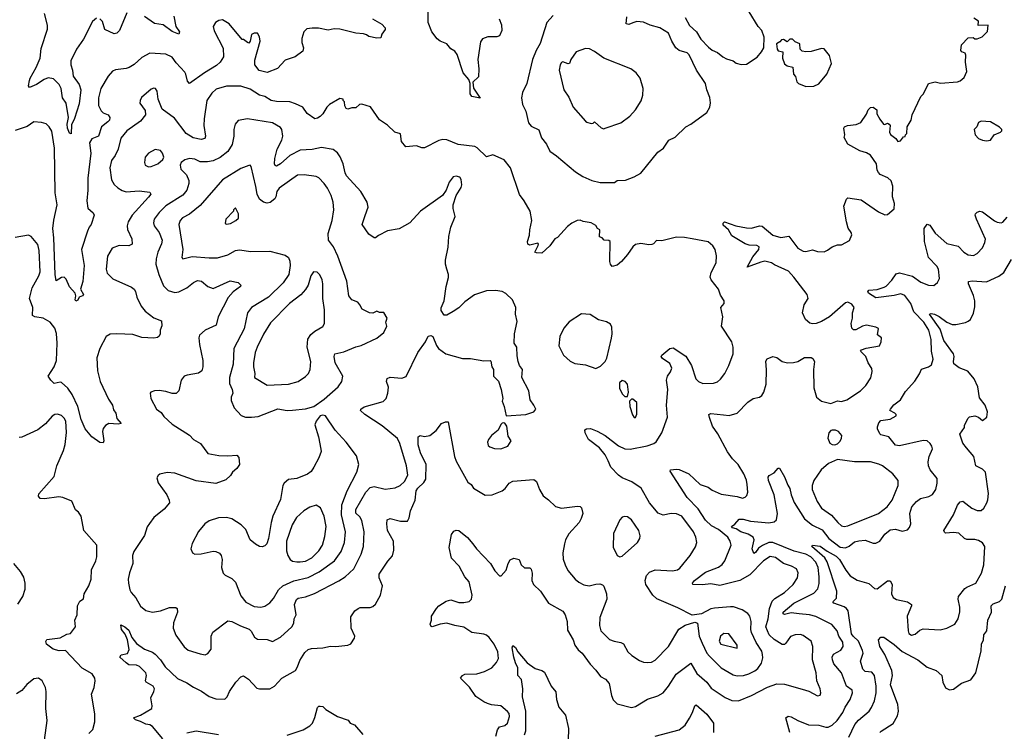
# Model space of a CAD drawing. Extents: x 1771496 to 1971148, y 471553 to 643630.
# Tile 548 of 656: x 1862309 to 1869769, y 622413 to 627808. Entities that reach past the tile are written whole.
import ezdxf

# ---------------------------------------------------------------- set-up
doc = ezdxf.new("R2010")
doc.units = 0

msp = doc.modelspace()

# ---------------------------------------------------------------- linework, layer by layer
at = {"layer": '0CON10XD'}
for points in [[(1862891.7, 627818.3), (1862859.2, 627795), (1862791.4, 627658.6), (1862738.6, 627585), (1862697.4, 627495), (1862695.3, 627465), (1862708.8, 627425), (1862715, 627380), (1862760.6, 627315), (1862771.9, 627275), (1862759.7, 627170.3), (1862725, 627058.8), (1862700.6, 627009.4), (1862698.3, 626941.7), (1862685, 626946.7), (1862670.7, 626985), (1862669.2, 627015), (1862677.8, 627065), (1862660.5, 627175), (1862634.3, 627215), (1862623, 627285), (1862607.1, 627317.1), (1862565, 627359.7), (1862525, 627367.3), (1862495, 627355.3), (1862436.9, 627315), (1862384.2, 627294.2), (1862376, 627305), (1862384, 627346), (1862388, 627365), (1862434.7, 627445), (1862464.6, 627515), (1862470.5, 627589.5), (1862518.5, 627735), (1862520, 627765), (1862497.5, 627855)], [(1863120.3, 627859.7), (1863065.7, 627725), (1863045, 627706), (1863025, 627700), (1862955, 627734), (1862935, 627793.3), (1862915, 627814)], [(1863475.6, 627835), (1863492, 627755), (1863520, 627715), (1863515, 627697.5), (1863465, 627718.6), (1863395, 627769.1), (1863329.5, 627779.5), (1863255, 627832.3)], [(1865942.5, 627815), (1865960.7, 627769.3), (1865961.2, 627725), (1865943.3, 627685), (1865925, 627678), (1865855, 627677.5), (1865815, 627661.2), (1865801.2, 627638.8), (1865780.4, 627505), (1865787.5, 627435), (1865785.4, 627374.6), (1865742.5, 627335), (1865748.3, 627288.3), (1865797.5, 627212.5), (1865735, 627225.8), (1865722.5, 627245), (1865722.5, 627325), (1865712, 627355), (1865668, 627405), (1865624.2, 627544.2), (1865605, 627568.8), (1865575, 627586.2), (1865544.1, 627624.1), (1865495, 627643.8), (1865471.7, 627661.7), (1865431.2, 627715), (1865404.2, 627785), (1865404.4, 627865)], [(1866351.7, 627838.3), (1866302.5, 627785), (1866252.6, 627627.4), (1866221.5, 627575), (1866193.7, 627506.3), (1866151.4, 627325), (1866118.8, 627255), (1866110, 627215), (1866118, 627165), (1866144, 627115), (1866164, 627025), (1866185, 626999.2), (1866242.3, 626972.3), (1866261.8, 626911.8), (1866300, 626865), (1866325, 626810), (1866375.6, 626775.6), (1866520, 626655), (1866575, 626618.8), (1866645, 626588), (1866706.4, 626573.6), (1866815, 626572.5)], [(1866794, 622685), (1866805, 622652.5), (1866835, 622621.2), (1866945, 622593.8), (1866975, 622601.2), (1867065, 622657.5), (1867145, 622682.5), (1867184.3, 622705.7), (1867224.4, 622755), (1867282.9, 622845), (1867395, 622928.8), (1867440.8, 622850.8), (1867514.7, 622784.7), (1867549.2, 622739.2), (1867655, 622668.2), (1867705, 622647.5), (1867755.5, 622644.5), (1867855, 622683.1), (1867975, 622746.5), (1868045, 622771.5), (1868105, 622771.1), (1868238.3, 622731.7), (1868287.6, 622717.6), (1868355, 622682), (1868373.9, 622686.1), (1868380, 622705), (1868374.2, 622735), (1868349.4, 622795), (1868343.5, 622855), (1868316.1, 622955), (1868319.5, 623055), (1868305.6, 623095), (1868245, 623140), (1868225, 623145.5), (1868185, 623143.5), (1868148.5, 623131.5), (1868115, 623080), (1868105, 623071.8), (1868085, 623070), (1868025, 623108.2), (1867987.3, 623145), (1867961.9, 623205), (1867981.1, 623265), (1867991.1, 623345), (1868010, 623400), (1868030.4, 623419.6), (1868103.3, 623465), (1868170, 623525), (1868203.3, 623575), (1868207.1, 623615), (1868194.4, 623644.4), (1868156.2, 623665), (1868095.8, 623685), (1868035, 623729.6), (1867995, 623738.9), (1867945, 623706.2), (1867840.1, 623599.9), (1867765, 623555.4), (1867615, 623518.8), (1867545, 623529.6), (1867482.2, 623522.2), (1867410, 623525), (1867405.8, 623535), (1867421.1, 623555), (1867505, 623618.9), (1867605, 623657.3), (1867632.8, 623677.2), (1867652.9, 623705), (1867700, 623825), (1867693.1, 623855), (1867674, 623885), (1867605, 623943.4), (1867550.8, 623970.8), (1867505, 624014), (1867448.5, 624098.5), (1867366, 624186), (1867236.7, 624385), (1867240, 624395), (1867285, 624400.5), (1867305, 624397.5), (1867380, 624365), (1867464.4, 624285), (1867524.5, 624264.5), (1867555, 624241.9), (1867625, 624210.8), (1867745, 624194), (1867785, 624181.2), (1867805, 624186.7), (1867819.5, 624200.5), (1867825.8, 624225), (1867820, 624285), (1867815.4, 624315.4), (1867795.5, 624365), (1867753.8, 624435), (1867709.5, 624479.5), (1867672.1, 624532.1), (1867597.7, 624667.7), (1867557.7, 624725), (1867535, 624792.5), (1867531.2, 624815), (1867545, 624822), (1867642.7, 624812.7), (1867685, 624807.1), (1867745, 624823.8), (1867825, 624909.2), (1867867.5, 624935), (1867915, 624946.7), (1867931.7, 624958.3), (1867947.3, 624982.7), (1867964, 625045), (1867966.8, 625153.2), (1867961.7, 625218.3), (1867972.7, 625237.3), (1868015, 625253.3), (1868045, 625246.2), (1868085, 625216.7), (1868127, 625207), (1868171.7, 625208.3), (1868205, 625217.5), (1868255, 625247.5), (1868305, 625246.7), (1868319.3, 625239.3), (1868330, 625215), (1868324.2, 625155), (1868325.9, 625015.9), (1868346.1, 624946.1), (1868384.5, 624914.5), (1868455, 624897.5), (1868505, 624917.5), (1868535, 624912.5), (1868575, 624925.7), (1868678.8, 624995), (1868721.2, 625035), (1868757, 625093), (1868768.8, 625141.2), (1868766.2, 625163.8), (1868736.7, 625205), (1868721.2, 625255), (1868680, 625295), (1868687.5, 625305), (1868723.2, 625316.8), (1868822.5, 625335), (1868837.5, 625365), (1868840, 625395), (1868808.3, 625418.3), (1868816.7, 625466.7), (1868796.4, 625476.4), (1868725, 625491.2), (1868695, 625484), (1868645, 625456.7), (1868627.5, 625457.5), (1868615, 625470), (1868608.8, 625505), (1868618, 625545), (1868618, 625585), (1868632, 625625), (1868615, 625651.2), (1868585, 625666.2), (1868565, 625661.2), (1868445, 625556), (1868385, 625520), (1868345, 625504), (1868315, 625501.2), (1868295, 625506.7), (1868263.9, 625533.9), (1868240, 625585), (1868252.5, 625645), (1868283.3, 625695), (1868276, 625725), (1868175.5, 625855), (1868135, 625900), (1868028.3, 625948.3), (1868004.2, 625965), (1867955, 625976.7), (1867925, 625969.1), (1867821.7, 625931.7), (1867865, 626010), (1867910, 626065), (1867911.2, 626085), (1867895.5, 626095.5), (1867835, 626098.1), (1867805, 626108.1), (1867705, 626170), (1867678.8, 626215), (1867639.3, 626249.3), (1867640, 626265), (1867650, 626275), (1867735, 626243.8), (1867815, 626230.6), (1867855, 626227.5), (1867915, 626244.4), (1867935, 626242.2), (1868015, 626174.6), (1868075, 626156.9), (1868137.1, 626167.1), (1868205.8, 626075.8), (1868245, 626052.5), (1868265, 626050.8), (1868315, 626062), (1868355, 626050), (1868405, 626047.5), (1868430.7, 626059.3), (1868465, 626086.7), (1868505, 626100), (1868535, 626100), (1868595.8, 626134.2), (1868613.6, 626176.4), (1868608, 626195), (1868586.1, 626226.1), (1868573.9, 626273.9), (1868554, 626395), (1868574.1, 626445.9), (1868585, 626456.7), (1868685, 626442), (1868815, 626351.2), (1868865, 626328.8), (1868885, 626330), (1868935.8, 626374.2), (1868937.5, 626415), (1868921.4, 626465), (1868925.6, 626545), (1868911.4, 626585), (1868887.8, 626607.8), (1868828.8, 626635), (1868815, 626648), (1868806.3, 626666.3), (1868800, 626715), (1868755, 626780), (1868725, 626798.5), (1868673.8, 626813.8), (1868585, 626864), (1868556.2, 626915), (1868560, 626935), (1868553.3, 626985), (1868557.5, 626995), (1868580, 627005), (1868646.1, 627013.9), (1868682.3, 627027.7), (1868725, 627092.5), (1868738.8, 627125), (1868755, 627141.2), (1868775, 627143.8), (1868802.5, 627125), (1868804.2, 627094.2), (1868825, 627053.8), (1868855, 627016.7), (1868865, 627012.5), (1868885, 627022.5), (1868896.4, 627016.4), (1868903.3, 627005), (1868898.8, 626955), (1868905.9, 626935.9), (1868946.4, 626906.4), (1868963, 626883), (1868981.7, 626888.3), (1869005, 626920), (1869018.3, 626921.7), (1869020, 626935), (1869030, 626945), (1869032.5, 626995), (1869062.5, 627045), (1869070, 627085), (1869137.5, 627225), (1869156.7, 627245), (1869195, 627322.5), (1869245, 627336.2), (1869285, 627326), (1869415, 627336.2), (1869435.8, 627344.2), (1869465, 627370), (1869486.7, 627415), (1869475.9, 627485.9), (1869478.6, 627538.6), (1869473.9, 627553.9), (1869447.5, 627565), (1869438.8, 627575), (1869444.1, 627615.9), (1869495, 627668.8), (1869533, 627673), (1869545, 627662.5), (1869563, 627663), (1869601.3, 627678.7), (1869641.9, 627718.1), (1869647.5, 627765), (1869572.5, 627762.5), (1869575, 627796.7), (1869539.4, 627819.4)], [(1866815, 626572.5), (1866835, 626587.5), (1866898.8, 626591.2), (1866964, 626616), (1867015, 626643.3), (1867145, 626803.3), (1867186.8, 626833.2), (1867228, 626895), (1867275, 626918), (1867355, 626994), (1867395, 627016.2), (1867516.4, 627103.6), (1867537.5, 627145), (1867543, 627177), (1867538.3, 627218.3), (1867516.2, 627275), (1867506.2, 627325), (1867435.9, 627425.9), (1867381.2, 627541.2), (1867365.9, 627555.9), (1867305, 627573.8), (1867280, 627595), (1867250, 627645), (1867225.4, 627705.4), (1867160, 627745), (1867085, 627765.6), (1867035, 627787.8), (1866985, 627794.4), (1866955, 627784.4), (1866925, 627771.4), (1866903.3, 627775), (1866908.7, 627828.7)], [(1867350, 627825), (1867384.4, 627764.4), (1867436.2, 627715), (1867470.7, 627660.7), (1867529.2, 627599.2), (1867555, 627576.2), (1867595, 627557.5), (1867635.6, 627525.6), (1867665, 627510.8), (1867715, 627496), (1867738.3, 627478.3), (1867775, 627466.7)], [(1867775, 627466.7), (1867815, 627470), (1867895.8, 627524.2), (1867930, 627565), (1867946.7, 627595), (1867948.8, 627675), (1867933.3, 627725), (1867903.8, 627755), (1867836.6, 627866.6)], [(1864982.5, 627815), (1865053.6, 627773.6), (1865077.5, 627745), (1865077, 627733), (1865053, 627697), (1865045, 627670), (1865015, 627667.5), (1864955, 627681.2), (1864937.5, 627692.5), (1864915, 627700), (1864855, 627704.2), (1864735, 627735.8), (1864691.7, 627738.3), (1864645, 627728.1), (1864572.1, 627742.1), (1864525, 627744.4), (1864485, 627738.1), (1864462.5, 627715), (1864447.1, 627665), (1864447.1, 627635), (1864460, 627595), (1864455, 627570), (1864395, 627525.7), (1864320.3, 627499.7), (1864262.1, 627437.9), (1864185, 627406.2), (1864122.9, 627422.9), (1864091.2, 627465), (1864090, 627500), (1864130, 627645), (1864125, 627677.5), (1864110, 627705), (1864086.1, 627706.1), (1864066.2, 627695), (1864054.2, 627645.8), (1864045, 627630), (1864035, 627633.3), (1864005, 627656.7), (1863995, 627657.5), (1863895, 627776.2), (1863845, 627806.2), (1863817.7, 627802.3), (1863792.7, 627787.3), (1863776, 627755), (1863783.2, 627723.2), (1863850.5, 627590.5), (1863852.9, 627525), (1863826.7, 627485), (1863800.5, 627459.5), (1863709.5, 627405), (1863595, 627323.8), (1863581.3, 627341.3), (1863568.1, 627395), (1863559.3, 627409.3), (1863495, 627480.8), (1863464.4, 627524.4), (1863415, 627545.6), (1863295, 627552.5), (1863235, 627521.4), (1863175, 627468.1), (1863138.8, 627445), (1863115, 627436.7), (1863033.6, 627426.4), (1863012.6, 627417.4), (1862979.6, 627380.4), (1862924.6, 627285), (1862906.8, 627215), (1862906.3, 627156.3), (1862925.4, 627115.4), (1862940.9, 627100.9), (1862978.8, 627085), (1862990.6, 627065), (1862989.4, 627045), (1862977.2, 627032.8), (1862927.8, 626995), (1862905.5, 626924.5), (1862855, 626903.1), (1862837.9, 626875), (1862848.8, 626795), (1862824.7, 626605), (1862824.6, 626515), (1862816.4, 626435), (1862825, 626378.8), (1862864.4, 626344.4), (1862874.2, 626325), (1862850, 626255), (1862834, 626235), (1862822, 626205), (1862776.6, 626065), (1862797.8, 625945), (1862786.2, 625823.8), (1862770, 625765), (1862792, 625725), (1862785.6, 625714.4), (1862760, 625705), (1862748.3, 625681.7), (1862735, 625672.5), (1862728.8, 625685), (1862733.8, 625715), (1862730, 625735), (1862685, 625782.5), (1862661.2, 625841.2), (1862645, 625856.2), (1862626, 625854), (1862585, 625827.5), (1862576.5, 625876.5), (1862568.1, 626155), (1862560.2, 626225), (1862567.2, 626287.2), (1862593.2, 626405), (1862578.4, 626495), (1862572.7, 626832.7), (1862552.2, 626962.2), (1862532, 626995), (1862508.3, 627018.3), (1862475, 627029.2), (1862415.8, 627034.2), (1862365, 626998.6), (1862275, 626967.5)], [(1868265, 627300), (1868325, 627303.3), (1868365, 627320), (1868425.7, 627394.3), (1868461.2, 627475), (1868446.1, 627536.1), (1868405, 627587.5), (1868385, 627590), (1868305, 627566.7), (1868265, 627563.3), (1868238.3, 627568.3), (1868223, 627583), (1868220, 627625), (1868185, 627640), (1868165, 627660), (1868145, 627660), (1868125, 627640), (1868097, 627657), (1868080, 627655), (1868069.3, 627640.7), (1868042.5, 627625), (1868047.5, 627585), (1868055, 627572.5), (1868090, 627565), (1868087.5, 627515), (1868105, 627473.3), (1868125, 627457.5), (1868167, 627447), (1868172.5, 627395), (1868187, 627377), (1868197, 627337), (1868210, 627325), (1868265, 627300)], [(1866735, 626980.8), (1866745, 626984), (1866863.9, 627026.1), (1866931.2, 627075), (1866976, 627125), (1867016.8, 627193.2), (1867030.8, 627235), (1867032.5, 627285), (1867011.2, 627365), (1866980, 627405), (1866940, 627435), (1866735.7, 627515.7), (1866665, 627566.7), (1866625.8, 627585.8), (1866595, 627588.8), (1866525, 627564), (1866484, 627505), (1866474.1, 627475.9), (1866465, 627472), (1866425, 627488), (1866415, 627483.8), (1866404.3, 627465), (1866395.8, 627425), (1866432.9, 627275), (1866469.3, 627219.3), (1866503.6, 627143.6), (1866595, 627038.8), (1866605, 627030), (1866638.3, 627021.7), (1866655, 627022.5), (1866665, 627032.5), (1866715, 626987.1), (1866735, 626980.8)], [(1867404.2, 626145.8), (1867346.8, 626156.8), (1867285, 626157.8), (1867175, 626130.8), (1867135, 626133.3), (1867111.7, 626108.3), (1867097.7, 626102.3), (1867075, 626100), (1867015, 626111.2), (1866975, 626103.3), (1866954.4, 626085.6), (1866915, 626026.7), (1866870, 625975), (1866835, 625946.7), (1866797, 625937), (1866784.2, 625954.2), (1866781.4, 625975), (1866783.3, 626125), (1866772.3, 626132.3), (1866736.2, 626136.2), (1866722.5, 626155), (1866702.3, 626162.3), (1866703.6, 626213.6), (1866687.5, 626225), (1866675, 626247.5), (1866637.7, 626267.7), (1866578.3, 626278.3), (1866555, 626288.8), (1866532.5, 626285), (1866492.5, 626265), (1866460.7, 626239.3), (1866385, 626156.7), (1866364.3, 626145.7), (1866325, 626094), (1866265, 626037.5), (1866225, 626038.8), (1866212.5, 626045), (1866236.7, 626095), (1866240, 626105), (1866235, 626112.5), (1866175, 626098.8), (1866160, 626105), (1866156.2, 626125), (1866172.5, 626175), (1866173.8, 626215), (1866188.8, 626285), (1866176.2, 626355), (1866131.2, 626435), (1866095, 626482.5), (1866028, 626685), (1865978.8, 626745), (1865895, 626783.1), (1865845, 626767.5), (1865775.6, 626835), (1865758, 626845), (1865632.4, 626862.4), (1865545, 626897.1), (1865515, 626898.6), (1865485, 626891.4), (1865375, 626836.7), (1865355, 626836.7), (1865315, 626851.2), (1865235, 626842.5), (1865202, 626885), (1865193, 626943), (1865152.5, 626955), (1865095, 627008.8), (1865035, 627047.1), (1864967.3, 627147.3), (1864901.7, 627168.3), (1864883.3, 627165), (1864855, 627140), (1864825, 627140), (1864795, 627130), (1864782.5, 627135), (1864772.5, 627155), (1864770, 627185), (1864760, 627195), (1864760, 627205), (1864735, 627210), (1864656.7, 627165), (1864635, 627143.8), (1864605.8, 627095), (1864585, 627072.5), (1864565, 627060), (1864545, 627056.2), (1864487.3, 627097.3), (1864455, 627144), (1864399.3, 627169.3), (1864355, 627184.4), (1864255, 627187.1), (1864214.7, 627194.7), (1864165, 627224.4), (1864125, 627235.6), (1864055, 627280.6), (1863985, 627304.4), (1863875, 627303.1), (1863798.3, 627281.7), (1863765, 627251.4), (1863726.7, 627195), (1863706.4, 627055), (1863704.5, 627004.5), (1863716.7, 626925), (1863712.2, 626907.8), (1863685, 626898.5), (1863623, 626913), (1863570, 626945), (1863481.7, 627061.7), (1863388.2, 627128.2), (1863358.6, 627205), (1863350.8, 627265), (1863336.7, 627285), (1863325, 627288.8), (1863305, 627281.2), (1863232, 627218), (1863220.8, 627195), (1863220, 627175), (1863259.1, 627119.1), (1863261.4, 627085), (1863225, 627038.5), (1863120, 626965), (1863075, 626908.6), (1863055.4, 626825), (1863032.6, 626777.4), (1863005, 626738.8), (1862990.6, 626685), (1863004.6, 626594.6), (1863025, 626558), (1863052, 626532), (1863085, 626511.9), (1863115, 626503.3), (1863215, 626509.6), (1863295, 626500), (1863302, 626485), (1863285, 626461.4), (1863160, 626325), (1863131.9, 626275), (1863124.3, 626245), (1863126.8, 626216.8), (1863158.1, 626145), (1863160, 626105), (1863136.8, 626093.2), (1863063.4, 626096.6), (1863010, 626075), (1862974.2, 626015), (1862964.3, 625915), (1862970.8, 625885), (1863015, 625843.1), (1863155, 625778.6), (1863175, 625764.2), (1863186.9, 625746.9), (1863197.5, 625705), (1863229.2, 625635), (1863258.3, 625598.3), (1863325, 625548.5), (1863382.5, 625525), (1863386.4, 625486.4), (1863374, 625455), (1863373.3, 625425), (1863365, 625407.5), (1863352.3, 625397.7), (1863325, 625393.8), (1863235, 625398.8), (1863165, 625421.5), (1863045, 625426.4), (1862995, 625424.4), (1862963.3, 625406.7), (1862915, 625315.8), (1862894, 625245), (1862897.5, 625145), (1862918.9, 625065), (1862981.7, 624931.7), (1863012.5, 624885), (1863020.6, 624850.6), (1863036, 624825), (1863044.1, 624784.1), (1863076.7, 624745), (1863055, 624740), (1862985, 624746.2), (1862958.3, 624731.7), (1862942.3, 624707.7), (1862936.2, 624685), (1862946.2, 624615), (1862940, 624600), (1862915, 624603.3), (1862855, 624646), (1862805.5, 624705), (1862775, 624776), (1862748.4, 624875), (1862705.2, 624965.2), (1862673.2, 625013.2), (1862625, 625057.8), (1862615, 625060.6), (1862568.8, 625048.8), (1862545.5, 625075.5), (1862523.8, 625105), (1862570, 625175), (1862586.6, 625223.4), (1862593.5, 625355), (1862588, 625428), (1862575, 625468.8), (1862540.8, 625515), (1862485.4, 625545.4), (1862423.3, 625555), (1862405.8, 625565), (1862407.3, 625625), (1862383.4, 625695), (1862402.5, 625775), (1862453.8, 625865), (1862464, 625895), (1862457.5, 626057.5), (1862445, 626103.8), (1862395, 626163.8), (1862375, 626173.3), (1862275, 626157.5)], [(1863715, 622993.3), (1863735, 623002.5), (1863760, 623035), (1863760.8, 623135), (1863772, 623165), (1863885, 623250), (1863915, 623245.7), (1863981.4, 623211.4), (1864047.4, 623187.4), (1864063, 623173), (1864087.6, 623127.6), (1864110.3, 623110.3), (1864185, 623109.2), (1864225, 623094.4), (1864285, 623125.7), (1864370.6, 623205), (1864386.6, 623233.4), (1864389.5, 623265), (1864402.7, 623295), (1864390, 623375), (1864405, 623412.9), (1864417.7, 623422.3), (1864475, 623433.2), (1864543.5, 623456.5), (1864726.9, 623553.1), (1864775.3, 623584.7), (1864840.9, 623645), (1864895.6, 623755.6), (1864913.8, 623815), (1864918.2, 623925), (1864900.1, 624010.1), (1864885, 624037.8), (1864855.8, 624065.8), (1864855.3, 624095), (1864932.7, 624225), (1864965, 624260.8), (1864995, 624268.5), (1865077.2, 624247.2), (1865155, 624257.9), (1865191.4, 624275), (1865223.5, 624306.5), (1865249.5, 624355), (1865240.9, 624425), (1865188.5, 624595), (1865171.4, 624631.4), (1865055, 624727.8), (1864924.2, 624815), (1864892, 624845), (1864893.8, 624855), (1864917.8, 624872.2), (1865063, 624913), (1865086, 624935), (1865098, 624975), (1865102.7, 625022.7), (1865088, 625065), (1865092.7, 625087.3), (1865115, 625097.5), (1865205, 625090), (1865237, 625103), (1865325, 625284), (1865384, 625365), (1865405, 625407.5), (1865425, 625413.3), (1865440, 625405), (1865467, 625337), (1865482, 625315), (1865537.5, 625275), (1865665, 625238.6), (1865725, 625239.2), (1865825, 625220.8), (1865874.1, 625224.1), (1865879.4, 625219.4), (1865886.1, 625176.1), (1865898.8, 625155), (1865900, 625105), (1865936.1, 625066.1), (1865956.7, 625005), (1865968.8, 624935), (1865964, 624915), (1865980, 624875), (1865994, 624804), (1866145, 624815.6), (1866205.6, 624834.4), (1866220, 624855), (1866205.7, 624885.7), (1866176, 624925), (1866166.2, 624995), (1866112.5, 625095), (1866118.8, 625155), (1866096.4, 625186.4), (1866086.7, 625215), (1866078.3, 625258.3), (1866075.9, 625325.9), (1866056.2, 625356.2), (1866057.1, 625425), (1866078.5, 625518.5), (1866064.4, 625575), (1866066.9, 625625), (1866042.5, 625682.5), (1865992.4, 625732.4), (1865965, 625747.5), (1865915, 625755.6), (1865845, 625751.1), (1865755, 625722.1), (1865680.8, 625669.2), (1865635, 625624.2), (1865593.3, 625595), (1865545, 625566.7), (1865525, 625567.5), (1865503.6, 625603.6), (1865503.6, 625623.6), (1865526.1, 625676.1), (1865540, 625785), (1865557.7, 625852.3), (1865558.8, 625875), (1865545.8, 625915.8), (1865536, 625955), (1865535.9, 625984.1), (1865555.8, 626084.2), (1865560, 626165), (1865575.8, 626235), (1865608, 626315), (1865593.3, 626375), (1865593.6, 626405), (1865615.5, 626475), (1865654.2, 626535), (1865659.2, 626555), (1865653.8, 626595), (1865643.6, 626613.6), (1865615, 626622.5), (1865594.1, 626615.9), (1865563.8, 626575), (1865540, 626515), (1865511.2, 626475), (1865346.2, 626355), (1865265, 626268), (1865185, 626220.8), (1865095, 626207.5), (1865027.7, 626172.3), (1865005, 626153.3), (1864993.6, 626153.6), (1864955, 626181.2), (1864904.2, 626254.2), (1864927, 626323), (1864948, 626385), (1864942, 626425), (1864892.9, 626505), (1864785.8, 626625), (1864775, 626647.5), (1864759.5, 626715), (1864737.4, 626767.4), (1864717, 626797), (1864685, 626824.3), (1864595, 626838.9), (1864525.4, 626824.6), (1864435, 626818.5), (1864355, 626776.8), (1864285, 626715.5), (1864255, 626698), (1864245, 626703.3), (1864240.6, 626715), (1864242.3, 626755), (1864260.8, 626825), (1864294.6, 626895), (1864302.7, 626925), (1864295.6, 626975), (1864285, 626989.2), (1864225, 627026.7), (1864035, 627057.1), (1863965, 627043.8), (1863942, 627015), (1863932.5, 626975), (1863931.9, 626925), (1863917.6, 626862.4), (1863885, 626807.8), (1863826.6, 626763.4), (1863775, 626737.7), (1863731.1, 626731.1), (1863675, 626731.1), (1863635, 626750), (1863595, 626754.5), (1863561.2, 626745), (1863532, 626725), (1863524, 626705), (1863530.8, 626675), (1863571.7, 626631.7), (1863589.3, 626589.3), (1863590, 626565), (1863574.1, 626515.9), (1863545, 626478.2), (1863415, 626396.5), (1863365, 626345.6), (1863326.7, 626295), (1863322.4, 626267.6), (1863328.1, 626245), (1863365.3, 626195.3), (1863388.2, 626135), (1863382.7, 626107.3), (1863355.5, 626045), (1863343.3, 625995), (1863341.1, 625955), (1863363.6, 625875), (1863399.5, 625789.5), (1863434.3, 625754.3), (1863485, 625739.2), (1863515.5, 625744.5), (1863575, 625774.2), (1863624.6, 625815.4), (1863655, 625829.4), (1863686.4, 625826.4), (1863735, 625786), (1863775, 625768.8), (1863903, 625827), (1863964.3, 625814.3), (1863984, 625795), (1863980.8, 625785), (1863926.4, 625743.6), (1863888.3, 625701.7), (1863812.9, 625555), (1863797.9, 625492.1), (1863715, 625454), (1863672, 625415), (1863665.8, 625395), (1863670.6, 625345), (1863697.1, 625225), (1863697.5, 625175), (1863689.2, 625145), (1863663.4, 625126.6), (1863577, 625113), (1863555, 625104), (1863531.4, 625075), (1863515, 624993.3), (1863495, 624974), (1863464.4, 624974.4), (1863415, 624989.4), (1863365.5, 624995.5), (1863330, 624995), (1863302.5, 624985), (1863296.7, 624975), (1863302.5, 624935), (1863344.2, 624855), (1863380.7, 624830.7), (1863400.3, 624800.3), (1863465, 624742), (1863595, 624656.7), (1863625.9, 624625.9), (1863680, 624595), (1863735, 624518.8), (1863817.3, 624502.7), (1863885, 624500), (1863955, 624506), (1863969.3, 624489.3), (1863973.3, 624435), (1863955, 624404), (1863922.4, 624377.6), (1863905, 624351.2), (1863870.5, 624319.5), (1863795, 624290.5), (1863645, 624310.5), (1863485, 624368.5), (1863425, 624375.5), (1863371.2, 624361.2), (1863357.3, 624352.7), (1863348, 624335), (1863356.8, 624296.8), (1863422.5, 624205), (1863442.5, 624165), (1863444.2, 624145), (1863402.7, 624097.3), (1863325.8, 624034.2), (1863291.2, 623988.8), (1863275, 623962.5), (1863253.2, 623896.8), (1863172.9, 623775), (1863164, 623745), (1863166.2, 623685), (1863140.8, 623615), (1863131.4, 623565), (1863133.1, 623535), (1863142.9, 623485), (1863152.9, 623465), (1863189.4, 623425), (1863225, 623362.5), (1863265, 623329.2), (1863315, 623317.1), (1863375, 623327.1), (1863445, 623350.6), (1863491.7, 623351.7), (1863501.2, 623345), (1863505.7, 623315), (1863474.4, 623235), (1863472, 623195), (1863491.7, 623141.7), (1863554.3, 623054.3), (1863585, 623028.8), (1863675, 623000), (1863715, 622993.3)], [(1869635, 626888.8), (1869665, 626893.3), (1869692.5, 626935), (1869740, 626955), (1869750, 626965), (1869750, 626975), (1869733, 626993), (1869665, 627032.5), (1869595, 627037.5), (1869575, 627027.5), (1869560, 626995), (1869540, 626975), (1869547.5, 626935), (1869575, 626907.5), (1869603.6, 626893.6), (1869635, 626888.8)], [(1863285, 626692), (1863305, 626694.3), (1863355, 626714), (1863393.6, 626746.4), (1863400, 626765), (1863391.2, 626795), (1863375, 626816.7), (1863335, 626823.3), (1863285, 626796.2), (1863258.8, 626765), (1863253.8, 626725), (1863260, 626705), (1863285, 626692)], [(1864065, 624794.2), (1864115, 624800), (1864265, 624858.1), (1864335, 624845.6), (1864375, 624846.9), (1864475, 624858), (1864536.7, 624875), (1864615, 624930.9), (1864721.9, 625025), (1864750, 625065), (1864757.1, 625105), (1864698.9, 625205), (1864690.5, 625255), (1864695.6, 625274.4), (1864765, 625289.5), (1864855, 625328.6), (1864895, 625337.5), (1865015.6, 625394.4), (1865068.8, 625435), (1865090, 625485), (1865083.3, 625515), (1865092.5, 625545), (1865068.3, 625588.3), (1865035, 625587.5), (1865015, 625596.7), (1864985, 625583.8), (1864960, 625585), (1864904.2, 625614.2), (1864885, 625646.7), (1864870, 625665), (1864825, 625684.2), (1864803.3, 625715), (1864787.1, 625825), (1864719.5, 626015), (1864685.5, 626085), (1864649.6, 626135), (1864645, 626187.5), (1864677.1, 626285), (1864690, 626365), (1864682.9, 626425), (1864668.8, 626475), (1864641.2, 626531.2), (1864616, 626566), (1864575, 626608.6), (1864555, 626618.9), (1864465, 626632.5), (1864415, 626628.1), (1864275, 626529.5), (1864257.5, 626505), (1864250.7, 626465), (1864241.8, 626448.2), (1864207.7, 626422.3), (1864185, 626416.2), (1864155, 626424.5), (1864125, 626448.1), (1864108, 626485), (1864097.3, 626542.7), (1864063.8, 626695), (1864055, 626703.8), (1864045, 626702), (1863985, 626679.4), (1863845, 626593.1), (1863675, 626398.1), (1863595, 626334.4), (1863542.9, 626305), (1863525.6, 626285), (1863515.6, 626255), (1863545.7, 626065), (1863536.2, 626005), (1863545, 625993.8), (1863615, 626013.1), (1863745, 626001.5), (1863807.6, 626002.4), (1863885, 626024.5), (1863945, 626057.1), (1863975, 626062.9), (1864058.9, 626051.1), (1864203.6, 626053.6), (1864321.4, 626021.4), (1864344.5, 626004.5), (1864356.4, 625976.4), (1864358.2, 625945), (1864346.9, 625875), (1864305, 625812.2), (1864195, 625704.5), (1864065.4, 625624.6), (1864033.9, 625586.1), (1864010.4, 625465), (1863932.5, 625315), (1863926.9, 625195), (1863898, 625095), (1863898.3, 625048.3), (1863918.2, 625005), (1863922.5, 624975), (1863912, 624945), (1863911.7, 624921.7), (1863933.3, 624865), (1863987.3, 624807.3), (1864020, 624795), (1864065, 624794.2)], [(1863875, 626257.5), (1863905, 626263.3), (1863946.1, 626283.9), (1863966.4, 626303.6), (1863966.7, 626335), (1863945, 626380), (1863930, 626365), (1863930, 626355), (1863870, 626295), (1863865, 626262.5), (1863875, 626257.5)], [(1868144.5, 622405), (1868114.2, 622515), (1868132.6, 622527.4), (1868155, 622523.1), (1868204.8, 622494.8), (1868285, 622461.2), (1868365, 622458.9), (1868416.6, 622443.4), (1868435, 622444.5), (1868465, 622458.9), (1868503.3, 622495), (1868545.5, 622555), (1868562.9, 622595), (1868602.7, 622655), (1868618.9, 622705), (1868615.5, 622725.5), (1868574.6, 622754.6), (1868536.5, 622855), (1868477.8, 622925), (1868466.9, 622955), (1868464.6, 622975), (1868475, 622996.9), (1868531.9, 623028.1), (1868547.5, 623055), (1868545, 623088.8), (1868515.3, 623135), (1868503.3, 623175), (1868462, 623222), (1868342.3, 623282.3), (1868293.7, 623296.3), (1868215, 623304.1), (1868155, 623310), (1868105, 623297.8), (1868093.2, 623303.2), (1868092.9, 623315), (1868175.8, 623384.2), (1868325, 623458.9), (1868356.2, 623493.8), (1868367.1, 623532.9), (1868367.2, 623585), (1868357.8, 623655), (1868342.1, 623695), (1868303.5, 623735), (1868265, 623756.7), (1868177.5, 623777.5), (1868015, 623844.3), (1867985, 623842.9), (1867937.8, 623822.2), (1867907.7, 623802.3), (1867885, 623768.8), (1867870.8, 623760.8), (1867860, 623795), (1867874.6, 623864.6), (1867865.6, 623885), (1867827.4, 623907.4), (1867773.1, 623925), (1867738.2, 623948.2), (1867710, 623955), (1867701.2, 623965), (1867727.7, 623982.3), (1867759.5, 624020.5), (1867790, 624020), (1867846.4, 624006.4), (1867985, 623992.1), (1868025, 623999.6), (1868043.5, 624015), (1868050, 624065), (1868026.5, 624206.5), (1867983.3, 624315), (1867979.5, 624340.5), (1867987, 624353), (1868025, 624371.4), (1868055, 624406.7), (1868065, 624407.5), (1868105, 624342), (1868128.3, 624278.3), (1868143.9, 624253.9), (1868153.3, 624205), (1868176.4, 624146.4), (1868255, 624022.5), (1868315, 623975.4), (1868389.7, 623939.7), (1868439.6, 623875), (1868525, 623807.5), (1868566.7, 623803.3), (1868595, 623816.8), (1868635, 623848.7), (1868667.3, 623857.3), (1868715, 623861.5), (1868775, 623839.2), (1868795, 623838.6), (1868825.7, 623855), (1868865, 623907.1), (1868905, 623940.6), (1868945, 623945.7), (1868995, 623931.2), (1869035, 623940), (1869051.2, 623958.8), (1869060, 623985), (1869053.6, 624065), (1869068.9, 624115), (1869105, 624155.5), (1869135, 624177.3), (1869197.4, 624192.6), (1869225, 624207.5), (1869250, 624245), (1869260.8, 624295), (1869259.7, 624329.7), (1869206.7, 624395), (1869194.5, 624425), (1869192.7, 624455), (1869201.1, 624495), (1869224.5, 624555), (1869221.1, 624575), (1869208.6, 624595), (1869184.5, 624614.5), (1869155, 624618.5), (1868975, 624576.7), (1868945, 624581.1), (1868895.4, 624645.4), (1868835, 624659.2), (1868825, 624666.7), (1868808.8, 624705), (1868808.3, 624721.7), (1868817.7, 624752.3), (1868835, 624768), (1868905, 624778), (1868950, 624805), (1868950, 624815), (1868940, 624825), (1868902.5, 624845), (1868906.7, 624855), (1868932.9, 624887.1), (1868983.3, 624925), (1869020.7, 624989.3), (1869092.1, 625067.9), (1869127.8, 625122.2), (1869142, 625158), (1869195, 625175.6), (1869218.3, 625191.7), (1869231.4, 625235), (1869217.5, 625295), (1869215, 625383.3), (1869196.6, 625455), (1869158.9, 625515), (1869083.3, 625593.3), (1869061.6, 625655), (1869016.4, 625716.4), (1868985, 625728.2), (1868933.6, 625716.4), (1868795, 625700), (1868741.5, 625735), (1868735.7, 625745), (1868743.9, 625756.1), (1868805, 625762.5), (1868858.6, 625778.6), (1868875, 625788.1), (1868917.4, 625832.6), (1868950.2, 625879.8), (1868975, 625889.5), (1869075, 625863.1), (1869137.7, 625817.7), (1869195, 625794.4), (1869235, 625792), (1869262, 625815), (1869277.5, 625845), (1869270, 625915), (1869258.5, 625938.5), (1869195, 626004), (1869164.5, 626125), (1869162, 626225), (1869185, 626256.2), (1869205, 626248.8), (1869245, 626189.2), (1869335, 626110.6), (1869419.8, 626089.8), (1869464, 626045), (1869495, 626024.4), (1869535, 626020), (1869565, 626034), (1869603.2, 626076.8), (1869622.4, 626117.6), (1869626.6, 626143.4), (1869557.5, 626295), (1869549.2, 626325), (1869552, 626335), (1869562.7, 626347.3), (1869585, 626356.2), (1869605, 626350), (1869695, 626281.8), (1869715, 626271.8), (1869745, 626267.8), (1869757.7, 626272.3), (1869789.9, 626310.1)], [(1863394, 622355), (1863315, 622449.2), (1863295, 622462.5), (1863265, 622466.9), (1863225, 622487.5), (1863185, 622499.2), (1863171.2, 622515), (1863223.8, 622535), (1863308.8, 622585), (1863312, 622605), (1863302.7, 622667.3), (1863326.2, 622715), (1863330, 622735), (1863320, 622755), (1863268, 622785), (1863262.9, 622795), (1863270, 622835), (1863265.7, 622855), (1863215.7, 622905), (1863195, 622915.4), (1863135, 622915.6), (1863115, 622932.5), (1863068.6, 622975), (1863078.3, 622991.7), (1863126.6, 623003.4), (1863138, 623032), (1863126.6, 623106.6), (1863108.2, 623148.2), (1863078.9, 623185), (1863075, 623220), (1863105, 623205.8), (1863135, 623180.6), (1863157.9, 623125), (1863195, 623079.2), (1863254.7, 623034.7), (1863315, 623012.3), (1863335, 622997.1), (1863375, 622954.6), (1863411.6, 622901.6), (1863503.3, 622813.3), (1863575, 622781.1), (1863625, 622746.8), (1863686.6, 622716.6), (1863745, 622675.4), (1863795, 622659.5), (1863864.2, 622655.8), (1863881.2, 622675), (1863899.2, 622715), (1863947.1, 622785), (1863985, 622826.7), (1864005, 622834), (1864041.7, 622808.3), (1864105, 622740), (1864125, 622734.4), (1864204.1, 622735.9), (1864240, 622755), (1864295.5, 622814.5), (1864399.2, 622875), (1864415, 622901.2), (1864431.3, 622948.7), (1864470.2, 623009.8), (1864495, 623031.8), (1864520.1, 623039.9), (1864605, 623044.5), (1864665, 623057.1), (1864705, 623055.8), (1864795, 623066), (1864818.8, 623075), (1864845, 623120), (1864847.1, 623135), (1864819.4, 623195), (1864818.3, 623281.7), (1864847.5, 623325), (1864872.5, 623345), (1864888, 623352), (1864965, 623351.9), (1864985, 623359.2), (1865005, 623376.2), (1865043.3, 623445), (1865058.1, 623515), (1865033.1, 623575), (1865031.4, 623605), (1865097.6, 623702.4), (1865132.5, 623742.5), (1865144.2, 623785), (1865141.4, 623855), (1865095.7, 623935), (1865090, 623985), (1865094.2, 624015), (1865115, 624025.8), (1865195, 624005.8), (1865246.7, 624005), (1865259.7, 624030.3), (1865270, 624085), (1865304.1, 624165), (1865313.6, 624236.4), (1865325, 624255.9), (1865371.3, 624298.7), (1865385.8, 624325), (1865388.9, 624435), (1865346.4, 624525), (1865328.1, 624585), (1865328, 624645), (1865344.1, 624655.9), (1865375, 624647.5), (1865416.7, 624655), (1865465, 624692), (1865504.4, 624745.6), (1865535, 624759.2), (1865555, 624758.8), (1865604.6, 624495.4), (1865615, 624461.9), (1865705, 624302), (1865730, 624285), (1865747, 624257), (1865835, 624203.8), (1865890, 624205), (1865965, 624236.7), (1865987.7, 624252.3), (1866017.3, 624292.7), (1866045, 624309.2), (1866205, 624322), (1866225, 624306.7), (1866247.5, 624245), (1866275, 624198), (1866315, 624168.8), (1866367.5, 624117.5), (1866414.3, 624104.3), (1866535, 624120.8), (1866555, 624116), (1866565, 624106.2), (1866575.6, 624065), (1866564.4, 624025), (1866546.9, 623995), (1866469.6, 623910.4), (1866444.5, 623865), (1866436.4, 623835), (1866425.5, 623765), (1866428, 623718), (1866441.1, 623675), (1866462.7, 623632.7), (1866517, 623567), (1866545, 623542.9), (1866582.2, 623522.2), (1866625, 623515.6), (1866675, 623528.9), (1866705, 623530), (1866724.3, 623524.3), (1866735, 623513.8), (1866755.8, 623455), (1866757.5, 623415), (1866703.6, 623275), (1866702.1, 623215), (1866712.7, 623175), (1866778.9, 623108.9), (1866813.3, 623095), (1866865, 623086.4), (1866885, 623075.6), (1866915.8, 623015.8), (1866947.4, 622987.4), (1867005, 622950), (1867035, 622936.7), (1867065, 622933.5), (1867095, 622938.1), (1867125, 622953.1), (1867223.7, 623056.3), (1867304, 623186), (1867352.1, 623217.9), (1867425, 623240), (1867445, 623232.5), (1867457.1, 623135), (1867479.9, 623079.9), (1867515.7, 623005.7), (1867535, 622981.8), (1867624.2, 622894.2), (1867715, 622840), (1867745, 622832.5), (1867793.9, 622836.1), (1867832.7, 622847.3), (1867879.3, 622870.7), (1867900.9, 622889.1), (1867929.5, 622930.5), (1867939.1, 622970.9), (1867938.2, 622995), (1867931.5, 623021.5), (1867888.2, 623085), (1867855, 623160.8), (1867847.8, 623185), (1867852.1, 623245), (1867840.6, 623285), (1867825.4, 623305.4), (1867782.8, 623332.8), (1867716.8, 623356.8), (1867695, 623357.1), (1867572.9, 623347.1), (1867545, 623340), (1867475, 623302.9), (1867405, 623293.3), (1867295, 623348.1), (1867135.9, 623415.9), (1867106.7, 623445), (1867053.3, 623525), (1867047.8, 623555), (1867058.1, 623595), (1867079.8, 623620.2), (1867125, 623636.5), (1867255, 623630), (1867292.3, 623637.7), (1867311.5, 623648.5), (1867388.5, 623745), (1867428.9, 623811.1), (1867438.9, 623845), (1867431.1, 623885), (1867413.3, 623925), (1867325, 624044.4), (1867285, 624062.5), (1867245, 624063.5), (1867185, 624052.2), (1867146.8, 624066.8), (1867081.9, 624145), (1867018.6, 624255), (1866947.5, 624305), (1866874.1, 624334.1), (1866845, 624353.5), (1866788.9, 624415), (1866767.9, 624462.1), (1866745, 624508.1), (1866701.2, 624561.2), (1866618, 624625), (1866593.8, 624675), (1866591.7, 624698.3), (1866603.9, 624706.1), (1866635, 624707.1), (1866685, 624688.1), (1866745, 624656.5), (1866845, 624576.2), (1866895, 624553.2), (1866935, 624552.5), (1867063.5, 624576.5), (1867114, 624595), (1867132.2, 624607.8), (1867174.4, 624675), (1867216.4, 624793.6), (1867210.5, 624885), (1867219.2, 625005), (1867210, 625075), (1867216.2, 625105), (1867241.2, 625138.8), (1867249.2, 625165), (1867235, 625200), (1867178.3, 625238.3), (1867170, 625255), (1867173.3, 625265), (1867235.9, 625314.1), (1867260.5, 625320.5), (1867356.8, 625256.8), (1867399.6, 625185), (1867432.1, 625085), (1867451.4, 625065), (1867485, 625049.5), (1867565, 625051.4), (1867595, 625062.5), (1867618.7, 625081.3), (1867650.8, 625125), (1867681.4, 625185), (1867714.3, 625275), (1867714, 625325), (1867703.8, 625365), (1867626, 625485), (1867636, 625556), (1867622.5, 625625), (1867646.7, 625655), (1867646, 625676), (1867618, 625718), (1867604, 625765), (1867548, 625835), (1867540, 625855), (1867548.3, 625891.7), (1867585.6, 625965), (1867587.9, 626017.9), (1867578.1, 626065), (1867562.1, 626092.1), (1867525, 626122.5), (1867404.2, 626145.8)], [(1868591.1, 622368.9), (1868637.8, 622465), (1868665, 622496.1), (1868745.3, 622564.7), (1868762.5, 622592.5), (1868786, 622644), (1868798.7, 622705), (1868799.3, 622755), (1868785.7, 622835.7), (1868765, 622860), (1868715, 622867.1), (1868697.9, 622885), (1868678.6, 622945), (1868698.8, 623005), (1868696.1, 623025), (1868665.7, 623095), (1868623.6, 623133.6), (1868612.4, 623152.4), (1868585.2, 623325.2), (1868572.9, 623345), (1868556.7, 623356.7), (1868478, 623385), (1868469.2, 623395), (1868498.3, 623421.7), (1868501.3, 623475), (1868426.7, 623696.8), (1868408.9, 623728.9), (1868310, 623815), (1868316.4, 623823.6), (1868375, 623815.7), (1868427.4, 623777.4), (1868495, 623740.2), (1868521.2, 623715), (1868567.7, 623635), (1868601.8, 623591.8), (1868655, 623558.4), (1868742.1, 623532.1), (1868785, 623494.3), (1868805, 623493.3), (1868885, 623554.2), (1868905, 623554), (1868920.4, 623525), (1868915.6, 623455), (1868926.8, 623426.8), (1868952.2, 623412.2), (1869035, 623395.5), (1869066, 623375), (1869067.1, 623365), (1869034.5, 623284.5), (1869041.1, 623175), (1869047.1, 623155), (1869065, 623142.2), (1869095, 623148.9), (1869130.3, 623179.8), (1869155, 623190), (1869283.2, 623183.2), (1869335, 623195.6), (1869394, 623225), (1869418.6, 623265), (1869432.4, 623317.6), (1869433.5, 623355), (1869420, 623415), (1869422.2, 623435), (1869471.5, 623495), (1869485, 623506.2), (1869554.7, 623535.3), (1869597.4, 623612.6), (1869615.5, 623675.5), (1869622, 623815), (1869605, 623841.2), (1869575, 623860), (1869545, 623867.5), (1869485, 623867.1), (1869468, 623875), (1869425, 623914.4), (1869385, 623921.1), (1869325, 623914), (1869315, 623922.5), (1869312, 623935), (1869385.5, 624055), (1869413.6, 624126.4), (1869435, 624151.2), (1869455, 624156.7), (1869523.7, 624103.7), (1869565, 624087.5), (1869595, 624086.7), (1869615, 624104.2), (1869636.7, 624145), (1869645, 624167.5), (1869649.6, 624215), (1869627.9, 624377.9), (1869605, 624400.6), (1869554.6, 624424.6), (1869538.6, 624495), (1869481.8, 624561.8), (1869455, 624596.7), (1869433.3, 624665), (1869467.5, 624715), (1869468.3, 624731.7), (1869492.5, 624785), (1869505, 624796.2), (1869546.4, 624803.6), (1869574.1, 624794.1), (1869605, 624770), (1869637.5, 624795), (1869643.3, 624835), (1869624.1, 624884.1), (1869581.2, 624941.2), (1869568.8, 625025), (1869541.4, 625085), (1869492.6, 625142.6), (1869428.5, 625168.5), (1869387.9, 625197.9), (1869383.2, 625215), (1869388.8, 625255), (1869383.5, 625275), (1869311.2, 625375), (1869282.3, 625462.3), (1869203.3, 625575), (1869215, 625581.1), (1869240, 625575), (1869275, 625557.3), (1869335, 625513.2), (1869375, 625497.3), (1869403.2, 625496.8), (1869475, 625511.2), (1869495, 625521.2), (1869512, 625535), (1869535, 625582.5), (1869545, 625630), (1869545.5, 625675), (1869536.1, 625716.1), (1869497.1, 625805), (1869498, 625822), (1869525, 625828.2), (1869635, 625820.4), (1869727.9, 625862.1), (1869765, 625891.4), (1869825, 625990)], [(1864185, 625036.5), (1864345, 625044.5), (1864418, 625065), (1864475, 625103.1), (1864497.1, 625125), (1864510, 625155), (1864514.5, 625215), (1864487.9, 625325), (1864491.1, 625385), (1864515, 625421.9), (1864545, 625447.1), (1864605, 625482.5), (1864619.2, 625505), (1864617.9, 625607.9), (1864605.7, 625695), (1864606.2, 625805), (1864600.9, 625835), (1864582.8, 625872.8), (1864562.7, 625892.7), (1864535, 625896.7), (1864515.6, 625865), (1864494.4, 625795), (1864475, 625762), (1864438.8, 625721.2), (1864353.3, 625655), (1864209.8, 625510.2), (1864155.3, 625424.7), (1864107.9, 625325), (1864092.3, 625285), (1864080.4, 625205), (1864079.6, 625175), (1864090, 625125), (1864086.7, 625095), (1864185, 625036.5)], [(1866675, 625162.5), (1866709.3, 625180.7), (1866745, 625217.5), (1866757.3, 625242.7), (1866793.6, 625393.6), (1866798.8, 625425), (1866796.4, 625476.4), (1866785, 625500), (1866755, 625516.7), (1866695, 625531.2), (1866631.7, 625571.7), (1866565, 625576.7), (1866473.2, 625516.8), (1866431.2, 625468.8), (1866402, 625405), (1866393.8, 625335), (1866430, 625265), (1866479.3, 625219.3), (1866515, 625201.2), (1866595, 625190), (1866675, 625162.5)], [(1866915, 624950), (1866922.5, 624985), (1866913.8, 625045), (1866896.7, 625065), (1866875, 625071.2), (1866852.5, 625055), (1866853.6, 625013.6), (1866875, 624970), (1866895, 624950), (1866915, 624950)], [(1866975, 624792.5), (1866986.1, 624816.1), (1866986, 624905), (1866955, 624930), (1866945, 624930), (1866930, 624915), (1866932.5, 624875), (1866951.7, 624811.7), (1866965, 624792.5), (1866975, 624792.5)], [(1862833.8, 622395), (1862862.4, 622427.6), (1862878.6, 622485), (1862876.9, 622545), (1862852.5, 622695), (1862874.2, 622745), (1862880, 622795), (1862878, 622815), (1862858.7, 622848.7), (1862782.4, 622892.4), (1862655, 623025.8), (1862607.8, 623022.2), (1862562, 623035), (1862512.4, 623072.4), (1862506.4, 623093.6), (1862515, 623108.8), (1862615, 623121.9), (1862665, 623149.2), (1862693.8, 623155), (1862731.2, 623205), (1862727.5, 623255), (1862744, 623295), (1862746, 623364), (1862765, 623400), (1862792.5, 623417.5), (1862797.5, 623455), (1862832, 623515), (1862851.2, 623565), (1862853.9, 623636.1), (1862885.9, 623704.1), (1862893.3, 623735), (1862894.1, 623824.1), (1862794.1, 623934.1), (1862774, 624045), (1862755, 624073.3), (1862732.6, 624092.6), (1862705, 624158), (1862635, 624185.8), (1862605, 624190), (1862496, 624174), (1862465, 624177.5), (1862450, 624195), (1862453.6, 624213.6), (1862570, 624345), (1862590.8, 624425), (1862639.7, 624540.3), (1862652.1, 624587.9), (1862663.2, 624676.8), (1862657.8, 624765), (1862645, 624787.5), (1862625, 624805.7), (1862595, 624817.5), (1862575, 624814.2), (1862555, 624800.8), (1862505.3, 624744.7), (1862445, 624697.5), (1862325, 624642.9), (1862305, 624640)], [(1864135, 623354.4), (1864165, 623361.9), (1864205, 623387.1), (1864230.8, 623419.2), (1864269.1, 623485), (1864303.7, 623516.4), (1864385, 623554), (1864495, 623578.7), (1864579, 623621), (1864694.5, 623705), (1864744.7, 623775.3), (1864769.2, 623845), (1864777.5, 623925), (1864745.9, 624055), (1864750.3, 624129.8), (1864789.1, 624235), (1864862.6, 624377.4), (1864877.5, 624435), (1864860, 624500), (1864782, 624605), (1864700, 624695), (1864626.2, 624805), (1864605, 624810), (1864585, 624804), (1864555.8, 624764.2), (1864544, 624735), (1864573.8, 624645), (1864591.7, 624551.7), (1864592, 624535), (1864574.2, 624485), (1864538.6, 624415), (1864516.5, 624383.5), (1864488.7, 624361.3), (1864409.7, 624330.3), (1864345, 624321.9), (1864312, 624295), (1864302.5, 624275), (1864285, 624170), (1864227.8, 624045), (1864213.3, 623996.7), (1864193.1, 623875), (1864180.8, 623835), (1864165, 623819.2), (1864145, 623810.8), (1864125, 623814.2), (1864095, 623830.8), (1864055.5, 623865.5), (1864022, 623942), (1863986.9, 623976.9), (1863915, 624024), (1863875, 624034.3), (1863815, 624030.6), (1863745, 624007.5), (1863711.2, 623985), (1863662.4, 623927.6), (1863615, 623837.5), (1863606.2, 623795), (1863617.5, 623765), (1863636.4, 623756.4), (1863685, 623758), (1863775, 623777.5), (1863795.8, 623775.8), (1863822.3, 623762.3), (1863836.2, 623745), (1863844, 623715), (1863837.5, 623655), (1863851.2, 623611.2), (1863865.9, 623595.9), (1863915, 623570.8), (1863944.5, 623544.5), (1863985, 623440), (1864022.6, 623392.6), (1864085, 623359.1), (1864135, 623354.4)], [(1865955, 624554), (1866006.7, 624575), (1866033.3, 624615), (1866009.5, 624649.5), (1865998.8, 624725), (1865985, 624750), (1865975, 624752.5), (1865965, 624750), (1865955, 624737.5), (1865934.2, 624695.8), (1865885, 624656.2), (1865861.2, 624625), (1865853.8, 624605), (1865859.3, 624579.3), (1865870.5, 624570.5), (1865905.8, 624555.8), (1865955, 624554)], [(1868485, 624583.8), (1868505, 624591.2), (1868525, 624613.3), (1868536, 624635), (1868538, 624655), (1868512.5, 624685), (1868490, 624695), (1868465, 624696.2), (1868455, 624693.3), (1868440, 624675), (1868431.2, 624635), (1868448.3, 624598.3), (1868465, 624586.7), (1868485, 624583.8)], [(1868555, 623964.6), (1868585, 623970), (1868815, 624063.1), (1868881.1, 624115), (1868920, 624165), (1868965.8, 624275), (1868964.1, 624314.1), (1868925, 624363.8), (1868846.2, 624425), (1868818.3, 624438.3), (1868754.5, 624454.5), (1868635, 624456.5), (1868505, 624474), (1868437.8, 624442.2), (1868382.9, 624395), (1868325.7, 624315), (1868312.7, 624275), (1868314.3, 624245), (1868351.9, 624155), (1868384.5, 624105), (1868460.6, 624050.6), (1868507.3, 623995), (1868535, 623970.9), (1868555, 623964.6)], [(1864435, 623696.6), (1864475, 623703.8), (1864522.6, 623727.4), (1864575, 623781.1), (1864603.6, 623825), (1864621.6, 623888.4), (1864630, 623965), (1864616.7, 624045), (1864587.2, 624107.2), (1864555, 624128), (1864507.6, 624112.4), (1864462.5, 624085), (1864407.1, 624032.9), (1864372.7, 623977.3), (1864331.3, 623855), (1864330.8, 623780.8), (1864340, 623745), (1864358.6, 623715), (1864375, 623703.6), (1864408.5, 623698.5), (1864435, 623696.6)], [(1866855, 623736.2), (1866875, 623741.2), (1866991.2, 623845), (1867008, 623875), (1867010.8, 623895), (1866999.4, 623935), (1866945, 624016), (1866915, 624038), (1866895, 624041.2), (1866873.9, 624036.1), (1866855, 624016.7), (1866807.7, 623912.3), (1866805, 623807.5), (1866835, 623746.2), (1866855, 623736.2)], [(1865915.4, 622375), (1865929.4, 622425), (1865943.4, 622446.6), (1865985, 622458), (1866006, 622475), (1866020.8, 622525), (1866016.6, 622546.6), (1866004.2, 622564.2), (1865955, 622606), (1865885, 622614.4), (1865854.5, 622624.5), (1865825, 622636.2), (1865765.6, 622675.6), (1865716.7, 622746.7), (1865650, 622815), (1865663.3, 622835), (1865682.5, 622845), (1865772.2, 622847.8), (1865830, 622865), (1865886.3, 622893.7), (1865922.5, 622935), (1865937.5, 622965), (1865932.9, 623015), (1865904, 623074), (1865866.1, 623125), (1865845, 623141.8), (1865825, 623150), (1865735, 623162.2), (1865673.1, 623203.1), (1865605, 623214.7), (1865545, 623233.3), (1865495, 623224.2), (1865435, 623203.8), (1865427, 623207), (1865420, 623225), (1865428.8, 623255), (1865428.8, 623285), (1865465.9, 623344.1), (1865485.9, 623364.1), (1865540.3, 623399.7), (1865575, 623408.8), (1865635, 623390.5), (1865675, 623389.4), (1865715, 623396), (1865732.5, 623415), (1865736.5, 623445), (1865715.5, 623545), (1865680.5, 623585), (1865637.8, 623665), (1865581.4, 623725), (1865562, 623805), (1865580, 623905), (1865598.8, 623931.2), (1865615, 623938), (1865635.7, 623935.7), (1865702.8, 623882.8), (1865741.4, 623835), (1865769.2, 623795), (1865877.1, 623685), (1865909.3, 623629.3), (1865945, 623591.2), (1865957.7, 623592.3), (1865996, 623634), (1866009.4, 623685), (1866025, 623713.3), (1866053.9, 623726.1), (1866093.3, 623715), (1866108.8, 623675), (1866132.7, 623652.7), (1866173, 623653), (1866185, 623642.5), (1866192.3, 623612.3), (1866190, 623555), (1866200.8, 623525), (1866254.3, 623474.3), (1866316, 623385), (1866424.4, 623324.4), (1866440.8, 623295), (1866456, 623245), (1866459.5, 623179.5), (1866502.5, 623105), (1866515.8, 623065), (1866541.1, 623031.1), (1866572, 623005), (1866630.7, 622920.7), (1866675, 622876.7), (1866708.8, 622828.8), (1866746.8, 622806.8), (1866776.2, 622775), (1866794, 622685)], [(1862294.2, 623375.8), (1862332, 623435), (1862349.2, 623490.8), (1862350, 623535), (1862341.2, 623581.2), (1862315.4, 623625.4), (1862265.6, 623685.6)], [(1868826.9, 622405), (1868835.8, 622415), (1868927.5, 622472.5), (1868960.5, 622529.5), (1868967.9, 622565), (1868962.5, 622615), (1868907.3, 622765), (1868922.9, 622835), (1868916.8, 622875), (1868865.3, 622995.3), (1868825.6, 623055), (1868815, 623107.5), (1868835, 623126.2), (1868856.1, 623126.1), (1868935, 623070.8), (1868995, 623018.1), (1869115, 622955.6), (1869185, 622898.6), (1869253.3, 622875), (1869295, 622836.7), (1869303.1, 622785), (1869325, 622741.2), (1869355, 622727.5), (1869385, 622731.4), (1869445, 622776.9), (1869515, 622803.5), (1869554.7, 622855), (1869593, 623023), (1869595.6, 623074.4), (1869611.9, 623105), (1869615, 623143.8), (1869637.3, 623175), (1869645.6, 623255), (1869673.1, 623315), (1869670, 623365), (1869685, 623380), (1869733.6, 623396.4), (1869750, 623415), (1869778.1, 623515)], [(1867745, 623043.3), (1867746, 623065), (1867681.1, 623151.1), (1867645, 623153.3), (1867618.1, 623135), (1867609.6, 623095), (1867622.3, 623072.3), (1867745, 623043.3)], [(1866133.7, 622386.4), (1866143.6, 622416.4), (1866144.7, 622565), (1866119.1, 622675), (1866120.4, 622735), (1866111.4, 622805), (1866082.5, 622835), (1866082.5, 622895), (1866065, 622930.8), (1866053.3, 622975), (1866040, 623045), (1866045, 623062.5), (1866065, 623048.8), (1866084.4, 623014.4), (1866155, 622932.5), (1866215, 622890), (1866264.6, 622874.6), (1866285, 622861.2), (1866335, 622754.2), (1866372.2, 622712.2), (1866376.2, 622655), (1866395, 622596), (1866444.1, 622534.1), (1866468.1, 622435), (1866465.7, 622345)], [(1862495.6, 622345), (1862517.7, 622495), (1862506, 622585), (1862510.6, 622715), (1862504.3, 622744.3), (1862478.8, 622795), (1862450, 622815), (1862415, 622810), (1862362.8, 622767.2), (1862325, 622722.9), (1862285, 622695.8)], [(1864336.1, 622383.9), (1864455.9, 622424.1), (1864507.5, 622455), (1864526.7, 622475), (1864545, 622517.5), (1864565, 622592.5), (1864575, 622602.5), (1864585, 622603.3), (1864605, 622600), (1864628, 622578), (1864717.5, 622525), (1864797.3, 622497.3), (1864812.5, 622475), (1864845, 622461.2), (1864909.7, 622389.7)], [(1867125, 622376.5), (1867305, 622422.9), (1867350.2, 622459.8), (1867385, 622511.2), (1867408, 622555), (1867423.8, 622605), (1867435, 622612.5), (1867515, 622542.9), (1867565.7, 622475), (1867566.2, 622405)], [(1863815, 622386.8), (1863645, 622413.1), (1863575, 622398.5)]]:
    msp.add_lwpolyline(points, dxfattribs=at)

doc.saveas('drawing.dxf')
